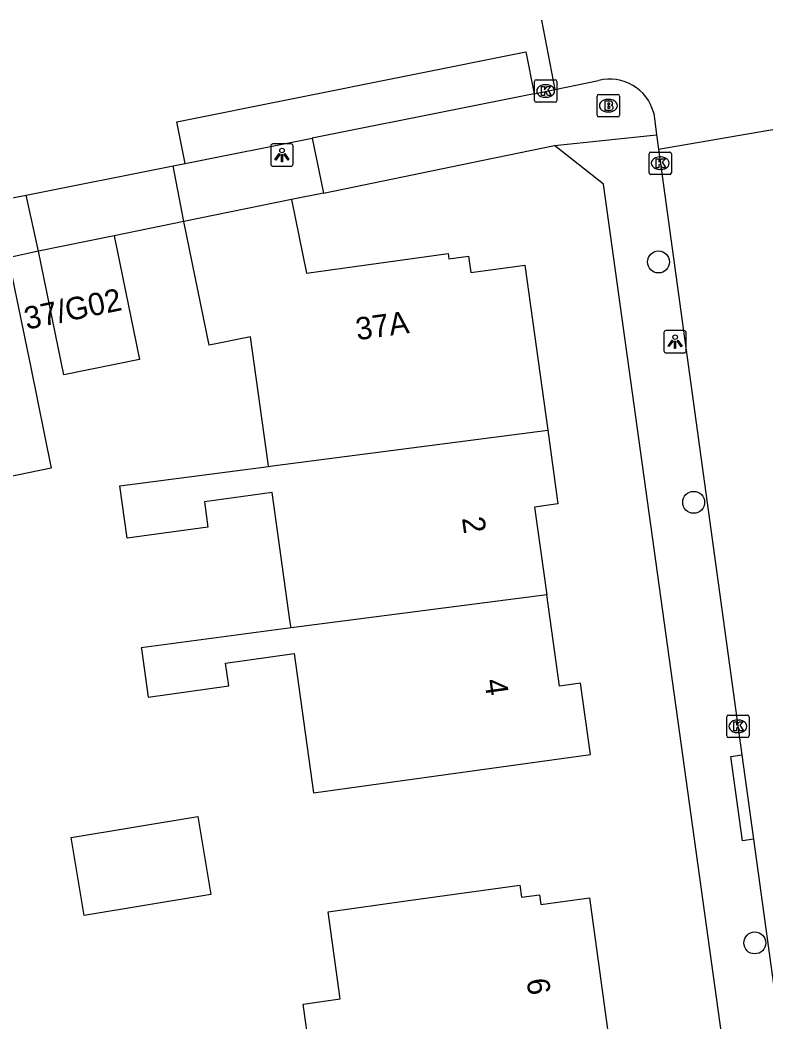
# Model space of a CAD drawing. Extents: x 161772 to 163123, y 383092 to 383917.
# Drawn here: x 162357.15 to 162390.41, y 383773.93 to 383818.6 of the extents above; entities that cross this region are included whole.
import ezdxf

# ---------------------------------------------------------------- set-up
doc = ezdxf.new("R2010")
doc.units = 0
for name, color, linetype in [('IMGEO_Boom', 7, 'Continuous'), ('IMGEO_Brandkraan', 7, 'Continuous'), ('IMGEO_Kolk', 7, 'Continuous'), ('IMGEO_Lichtpunt', 7, 'Continuous'), ('IMGEO_Pand', 7, 'Continuous'), ('IMGEO_Pand_nummerreeks', 7, 'Continuous'), ('IMGEO_Rijbaan_lokaal_open', 7, 'Continuous'), ('IMGEO_Voetpad_open', 7, 'Continuous')]:
    doc.layers.add(name, color=color, linetype=linetype)

msp = doc.modelspace()

# ---------------------------------------------------------------- linework, layer by layer
at = {"layer": 'IMGEO_Boom'}
for centre in [(162385.614, 383807.817), (162387.182, 383797.098), (162389.907, 383777.457)]:
    msp.add_circle(centre, 0.489, dxfattribs=at)
at = {"layer": 'IMGEO_Brandkraan'}
for p, q in [((162382.877, 383814.357), (162382.877, 383815.209)), ((162382.952, 383815.283), (162383.804, 383815.283)), ((162383.878, 383815.209), (162383.878, 383814.357)), ((162383.365, 383815.063), (162383.39, 383815.063)), ((162383.804, 383814.283), (162382.952, 383814.283)), ((162383.388, 383814.503), (162383.363, 383814.503))]:
    msp.add_line(p, q, dxfattribs=at)
for points in [[(162382.877, 383814.357), (162382.877, 383815.209)], [(162382.952, 383815.283), (162383.804, 383815.283)], [(162383.878, 383815.209), (162383.878, 383814.357)], [(162383.225, 383814.983), (162383.225, 383814.583), (162383.438, 383814.583)], [(162383.456, 383814.983), (162383.225, 383814.983)], [(162383.404, 383814.902), (162383.35, 383814.902), (162383.35, 383814.826)], [(162383.35, 383814.826), (162383.403, 383814.826)], [(162383.412, 383814.75), (162383.35, 383814.75), (162383.35, 383814.669)], [(162383.35, 383814.669), (162383.412, 383814.669)], [(162383.804, 383814.283), (162382.952, 383814.283)]]:
    msp.add_lwpolyline(points, dxfattribs=at)
for centre, radius, start, end in [((162382.954, 383815.207), 0.0765, 91.552, 178.448), ((162382.954, 383815.207), 0.0765, 91.552, 178.448), ((162383.802, 383815.207), 0.0765, 1.552, 88.448), ((162383.802, 383815.207), 0.0765, 1.552, 88.448), ((162383.405, 383814.864), 0.0379, 267.8285, 90.9355), ((162383.413, 383814.709), 0.0404, 269.8759, 90.5077), ((162383.46, 383814.838), 0.145, 59.4692, 91.5367), ((162383.485, 383814.885), 0.0922, 285.5137, 58.1501), ((162383.49, 383814.693), 0.105, 301.3115, 78.989), ((162382.954, 383814.359), 0.0765, 181.552, 268.448), ((162382.954, 383814.359), 0.0765, 181.552, 268.448), ((162383.444, 383814.834), 0.251, 268.6676, 293.5347), ((162383.802, 383814.359), 0.0765, 271.552, 358.448), ((162383.802, 383814.359), 0.0765, 271.552, 358.448)]:
    msp.add_arc(centre, radius, start, end, dxfattribs=at)
for centre, major_axis, ratio, start_param, end_param in [((162383.364, 383814.783), (-0.387, 0.002), 0.722429, 4.712389, 7.853982), ((162383.389, 383814.783), (-0.39, 0.002), 0.717154, 1.570796, 4.712389)]:
    msp.add_ellipse(centre, major_axis=major_axis, ratio=ratio, start_param=start_param, end_param=end_param, dxfattribs=at)
at = {"layer": 'IMGEO_Kolk'}
for p, q in [((162380.082, 383815.011), (162380.082, 383815.863)), ((162380.157, 383815.937), (162381.009, 383815.937)), ((162380.57, 383815.717), (162380.595, 383815.717)), ((162381.083, 383815.863), (162381.083, 383815.011)), ((162380.593, 383815.157), (162380.568, 383815.157)), ((162381.009, 383814.937), (162380.157, 383814.937)), ((162385.192, 383811.791), (162385.192, 383812.643)), ((162385.267, 383812.717), (162386.119, 383812.717)), ((162385.68, 383812.497), (162385.705, 383812.497)), ((162386.193, 383812.643), (162386.193, 383811.791)), ((162386.119, 383811.717), (162385.267, 383811.717)), ((162385.703, 383811.937), (162385.678, 383811.937)), ((162388.654, 383786.687), (162388.654, 383787.539)), ((162388.729, 383787.613), (162389.581, 383787.613)), ((162389.142, 383787.393), (162389.167, 383787.393)), ((162389.655, 383787.539), (162389.655, 383786.687)), ((162389.581, 383786.613), (162388.729, 383786.613)), ((162389.165, 383786.833), (162389.14, 383786.833))]:
    msp.add_line(p, q, dxfattribs=at)
for points in [[(162380.082, 383815.011), (162380.082, 383815.863)], [(162380.157, 383815.937), (162381.009, 383815.937)], [(162380.403, 383815.637), (162380.526, 383815.637), (162380.526, 383815.486), (162380.656, 383815.637), (162380.82, 383815.637), (162380.674, 383815.486), (162380.827, 383815.237), (162380.675, 383815.237), (162380.59, 383815.401), (162380.526, 383815.334), (162380.526, 383815.237), (162380.403, 383815.237), (162380.403, 383815.637)], [(162381.083, 383815.863), (162381.083, 383815.011)], [(162381.009, 383814.937), (162380.157, 383814.937)], [(162385.192, 383811.791), (162385.192, 383812.643)], [(162385.267, 383812.717), (162386.119, 383812.717)], [(162385.513, 383812.417), (162385.636, 383812.417), (162385.636, 383812.266), (162385.766, 383812.417), (162385.93, 383812.417), (162385.784, 383812.266), (162385.937, 383812.017), (162385.785, 383812.017), (162385.7, 383812.181), (162385.636, 383812.114), (162385.636, 383812.017), (162385.513, 383812.017), (162385.513, 383812.417)], [(162386.193, 383812.643), (162386.193, 383811.791)], [(162386.119, 383811.717), (162385.267, 383811.717)], [(162388.654, 383786.687), (162388.654, 383787.539)], [(162388.729, 383787.613), (162389.581, 383787.613)], [(162389.655, 383787.539), (162389.655, 383786.687)], [(162388.975, 383787.313), (162389.098, 383787.313), (162389.098, 383787.162), (162389.228, 383787.313), (162389.392, 383787.313), (162389.246, 383787.162), (162389.399, 383786.913), (162389.247, 383786.913), (162389.162, 383787.077), (162389.098, 383787.01), (162389.098, 383786.913), (162388.975, 383786.913), (162388.975, 383787.313)], [(162389.581, 383786.613), (162388.729, 383786.613)]]:
    msp.add_lwpolyline(points, dxfattribs=at)
for centre, start, end in [((162380.159, 383815.861), 91.552, 178.448), ((162380.159, 383815.861), 91.552, 178.448), ((162381.007, 383815.861), 1.552, 88.448), ((162381.007, 383815.861), 1.552, 88.448), ((162380.159, 383815.013), 181.552, 268.448), ((162380.159, 383815.013), 181.552, 268.448), ((162381.007, 383815.013), 271.552, 358.448), ((162381.007, 383815.013), 271.552, 358.448), ((162385.269, 383812.641), 91.552, 178.448), ((162385.269, 383812.641), 91.552, 178.448), ((162386.117, 383812.641), 1.552, 88.448), ((162386.117, 383812.641), 1.552, 88.448), ((162385.269, 383811.793), 181.552, 268.448), ((162385.269, 383811.793), 181.552, 268.448), ((162386.117, 383811.793), 271.552, 358.448), ((162386.117, 383811.793), 271.552, 358.448), ((162388.731, 383787.537), 91.552, 178.448), ((162388.731, 383787.537), 91.552, 178.448), ((162389.579, 383787.537), 1.552, 88.448), ((162389.579, 383787.537), 1.552, 88.448), ((162388.731, 383786.689), 181.552, 268.448), ((162388.731, 383786.689), 181.552, 268.448), ((162389.579, 383786.689), 271.552, 358.448), ((162389.579, 383786.689), 271.552, 358.448)]:
    msp.add_arc(centre, 0.0765, start, end, dxfattribs=at)
for centre, major_axis, ratio, start_param, end_param in [((162380.569, 383815.437), (-0.387, 0.002), 0.722429, 4.712389, 7.853982), ((162380.594, 383815.437), (-0.39, 0.002), 0.717154, 1.570796, 4.712389), ((162385.679, 383812.217), (-0.387, 0.002), 0.722429, 4.712389, 7.853982), ((162385.704, 383812.217), (-0.39, 0.002), 0.717154, 1.570796, 4.712389), ((162389.141, 383787.113), (-0.387, 0.002), 0.722429, 4.712389, 7.853982), ((162389.166, 383787.113), (-0.39, 0.002), 0.717154, 1.570796, 4.712389)]:
    msp.add_ellipse(centre, major_axis=major_axis, ratio=ratio, start_param=start_param, end_param=end_param, dxfattribs=at)
at = {"layer": 'IMGEO_Lichtpunt'}
for p, q in [((162368.326, 383812.986), (162368.326, 383812.179)), ((162368.326, 383812.986), (162368.326, 383812.179)), ((162369.228, 383813.081), (162368.42, 383813.081)), ((162369.228, 383813.081), (162368.42, 383813.081)), ((162369.322, 383812.179), (162369.322, 383812.986)), ((162369.322, 383812.179), (162369.322, 383812.986)), ((162368.42, 383812.085), (162369.228, 383812.085)), ((162368.42, 383812.085), (162369.228, 383812.085)), ((162385.856, 383804.665), (162385.856, 383803.858)), ((162385.856, 383804.665), (162385.856, 383803.858)), ((162386.758, 383804.76), (162385.95, 383804.76)), ((162386.758, 383804.76), (162385.95, 383804.76)), ((162386.852, 383803.858), (162386.852, 383804.665)), ((162386.852, 383803.858), (162386.852, 383804.665)), ((162385.95, 383803.764), (162386.758, 383803.764)), ((162385.95, 383803.764), (162386.758, 383803.764))]:
    msp.add_line(p, q, dxfattribs=at)
for points in [[(162368.7, 383812.65), (162368.739, 383812.622), (162368.551, 383812.36), (162368.513, 383812.387), (162368.7, 383812.65)], [(162368.802, 383812.602), (162368.849, 383812.602), (162368.849, 383812.28), (162368.802, 383812.28), (162368.802, 383812.602)], [(162368.912, 383812.622), (162368.95, 383812.649), (162369.137, 383812.387), (162369.098, 383812.359), (162368.912, 383812.622)], [(162386.23, 383804.329), (162386.269, 383804.301), (162386.081, 383804.039), (162386.043, 383804.066), (162386.23, 383804.329)], [(162386.332, 383804.281), (162386.379, 383804.281), (162386.379, 383803.959), (162386.332, 383803.959), (162386.332, 383804.281)], [(162386.442, 383804.301), (162386.48, 383804.328), (162386.667, 383804.066), (162386.628, 383804.038), (162386.442, 383804.301)]]:
    msp.add_lwpolyline(points, dxfattribs=at)
for centre in [(162368.825, 383812.784), (162386.355, 383804.463)]:
    msp.add_circle(centre, 0.0994, dxfattribs=at)
for centre, start, end in [((162368.42, 383812.986), 90, 180), ((162368.42, 383812.986), 90, 180), ((162369.228, 383812.986), 0, 90), ((162369.228, 383812.986), 0, 90), ((162368.42, 383812.179), 180, 270), ((162368.42, 383812.179), 180, 270), ((162369.228, 383812.179), 270, 0), ((162369.228, 383812.179), 270, 360), ((162385.95, 383804.665), 90, 180), ((162385.95, 383804.665), 90, 180), ((162386.758, 383804.665), 0, 90), ((162386.758, 383804.665), 0, 90), ((162385.95, 383803.858), 180, 270), ((162385.95, 383803.858), 180, 270), ((162386.758, 383803.858), 270, 0), ((162386.758, 383803.858), 270, 360)]:
    msp.add_arc(centre, 0.0946, start, end, dxfattribs=at)
at = {"layer": 'IMGEO_Pand'}
for points in [[(162369.249, 383810.594), (162364.452, 383809.614)], [(162369.249, 383810.594), (162369.917, 383807.322), (162376.232, 383808.197), (162376.265, 383807.957), (162377.149, 383808.08), (162377.252, 383807.34), (162379.657, 383807.673), (162380.675, 383800.32)], [(162368.222, 383798.7), (162368.203, 383798.835), (162367.421, 383804.476), (162365.577, 383804.1), (162364.452, 383809.614)], [(162361.345, 383808.98), (162362.471, 383803.466), (162359.103, 383802.778), (162357.977, 383808.293)], [(162361.345, 383808.98), (162357.977, 383808.293)], [(162356.624, 383808.004), (162357.624, 383803.106), (162358.54, 383798.617), (162354.626, 383797.818), (162355.638, 383792.856), (162353.581, 383792.436), (162352.833, 383792.283)], [(162368.222, 383798.7), (162368.398, 383798.723), (162380.675, 383800.32)], [(162380.675, 383800.32), (162381.131, 383797.031), (162380.092, 383796.887), (162380.634, 383792.969)], [(162369.23, 383791.497), (162369.197, 383791.737), (162368.395, 383797.533), (162365.366, 383797.114), (162365.521, 383795.996), (162361.924, 383795.498), (162361.602, 383797.828), (162368.222, 383798.7)], [(162369.23, 383791.497), (162362.553, 383790.616), (162362.559, 383790.571), (162362.858, 383788.417), (162366.449, 383788.914), (162366.308, 383789.932), (162369.37, 383790.356), (162370.23, 383784.145), (162377.628, 383785.169), (162382.58, 383785.855), (162382.14, 383789.035), (162381.197, 383788.904), (162380.634, 383792.969)], [(162380.634, 383792.969), (162369.348, 383791.512), (162369.23, 383791.497)], [(162360.003, 383778.682), (162359.432, 383782.162), (162365.08, 383783.089), (162365.651, 383779.609), (162360.003, 383778.682)], [(162370.361, 383770.497), (162369.775, 383774.731), (162371.423, 383774.959), (162370.884, 383778.85), (162374.472, 383779.347), (162379.424, 383780.032), (162379.498, 383779.493), (162380.312, 383779.606), (162380.371, 383779.174), (162382.532, 383779.473), (162383.495, 383772.523), (162383.519, 383772.369)]]:
    msp.add_lwpolyline(points, dxfattribs=at)
at = {"layer": 'IMGEO_Rijbaan_lokaal_open'}
for points in [[(162380.397, 383818.601), (162380.997, 383815.499)], [(162364.516, 383812.208), (162364.144, 383814.066), (162379.699, 383817.183), (162380.073, 383815.315)], [(162380.997, 383815.499), (162382.946, 383815.909)], [(162380.073, 383815.315), (162380.997, 383815.499)], [(162385.4, 383814.456), (162385.524, 383813.489)], [(162385.613, 383812.846), (162390.959, 383813.763)], [(162385.524, 383813.489), (162385.613, 383812.846)], [(162385.613, 383812.846), (162389.333, 383785.835)], [(162357.425, 383810.792), (162363.977, 383812.1)], [(162363.977, 383812.1), (162364.516, 383812.208)], [(162356.578, 383810.623), (162357.425, 383810.792)], [(162389.333, 383785.835), (162389.85, 383782.081)], [(162389.85, 383782.081), (162394.269, 383750), (162395.119, 383743.827), (162395.195, 383743.279)]]:
    msp.add_lwpolyline(points, dxfattribs=at)
msp.add_arc((162383.441, 383813.946), 2.024, 14.5922, 104.1487, dxfattribs=at)
at = {"layer": 'IMGEO_Voetpad_open'}
for points in [[(162380.073, 383815.315), (162376.873, 383814.678), (162370.167, 383813.336)], [(162364.516, 383812.208), (162370.167, 383813.336)], [(162370.167, 383813.336), (162370.682, 383810.889)], [(162380.984, 383813.013), (162385.524, 383813.489)], [(162370.682, 383810.889), (162377.295, 383812.253), (162380.984, 383813.013)], [(162400.824, 383671.278), (162398.413, 383701.603), (162391.681, 383750), (162383.157, 383811.286), (162380.984, 383813.013)], [(162364.452, 383809.614), (162363.977, 383812.1)], [(162357.977, 383808.293), (162357.425, 383810.792)], [(162370.682, 383810.889), (162369.249, 383810.594)], [(162364.452, 383809.614), (162361.345, 383808.98)], [(162357.977, 383808.293), (162356.624, 383808.004)], [(162389.85, 383782.081), (162389.356, 383782.013), (162388.838, 383785.767), (162389.333, 383785.835)]]:
    msp.add_lwpolyline(points, dxfattribs=at)

# ---------------------------------------------------------------- texts
at = {"layer": 'IMGEO_Pand_nummerreeks'}
for s, rotation, p in [('37/G02', 11.6336, (162357.447, 383804.792)), ('37A', 7.8896, (162372.182, 383804.324)), ('2', 277.878, (162376.849, 383796.398)), ('4', 277.878, (162377.849, 383789.17)), ('6', 277.8806, (162379.726, 383775.82))]:
    msp.add_text(s, height=1, rotation=rotation, dxfattribs=at).set_placement(p)

doc.saveas('drawing.dxf')
